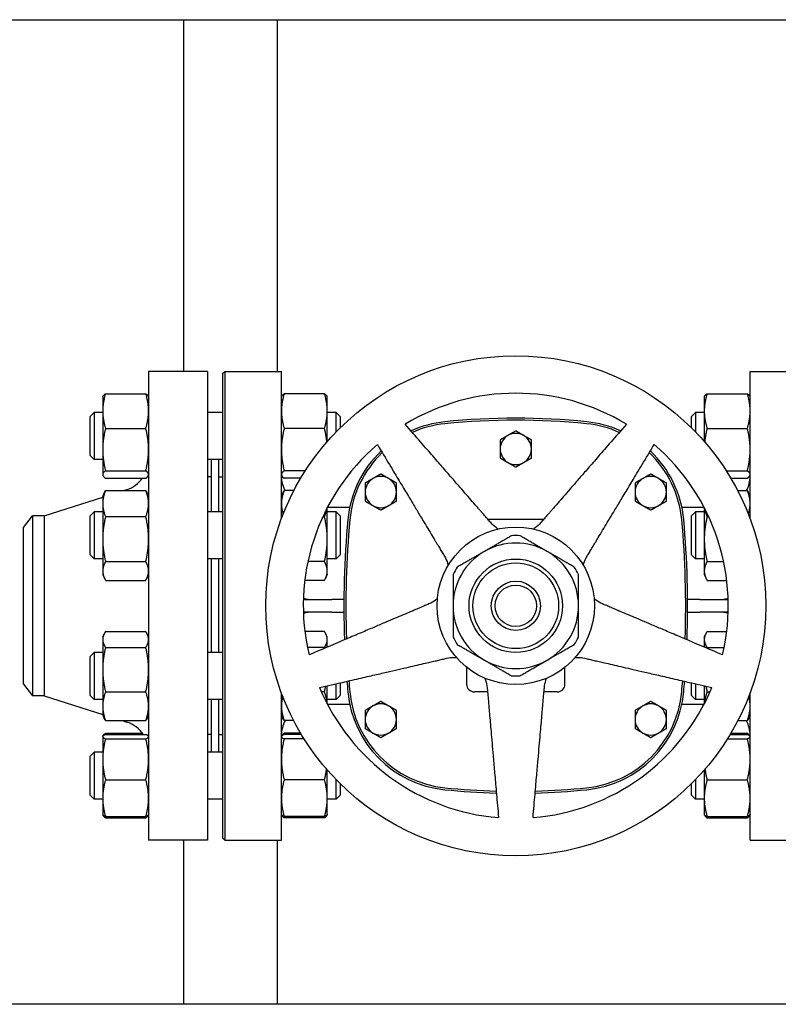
# Model space of a CAD drawing. Header units: inches. Extents: x 18 to 846, y -44 to 561.
# Tile 475 of 637: x 495 to 508, y 277 to 293. Entities that reach past the tile are written whole.
import ezdxf

# ---------------------------------------------------------------- set-up
doc = ezdxf.new("R2010")
doc.units = ezdxf.units.IN
doc.header["$LTSCALE"] = 24
doc.header["$MEASUREMENT"] = 0
doc.layers.add('Visible (ANSI)', color=7, linetype='Continuous', lineweight=30)

msp = doc.modelspace()

# ---------------------------------------------------------------- linework, layer by layer
at = {"layer": 'Visible (ANSI)'}
for p, q in [((489.42843, 292.9565), (517.55343, 292.9565)), ((498.11593, 292.9565), (498.11593, 287.3315)), ((499.61593, 292.9565), (499.61593, 287.3315)), ((497.55843, 287.3315), (497.55843, 279.8315)), ((498.49843, 287.3315), (497.55843, 287.3315)), ((498.49843, 287.3315), (498.49843, 279.8315)), ((498.74593, 287.30025), (498.77718, 287.3315)), ((498.74593, 279.86275), (498.74593, 287.30025)), ((498.77718, 287.3315), (498.77718, 279.8315)), ((498.77718, 287.3315), (499.68343, 287.3315)), ((499.68343, 284.97344), (499.68343, 287.3315)), ((507.18343, 284.97344), (507.18343, 287.3315)), ((507.18343, 287.3315), (508.08968, 287.3315)), ((496.86952, 286.97419), (497.51334, 286.97419)), ((500.37234, 286.97419), (499.72852, 286.97419)), ((506.49452, 286.97419), (507.13834, 286.97419)), ((496.82443, 286.92271), (496.82858, 286.93161)), ((496.82443, 286.92271), (496.82443, 286.6962)), ((497.55843, 286.92271), (497.55428, 286.93161)), ((499.68343, 286.92271), (499.68758, 286.93161)), ((500.41743, 286.92271), (500.41328, 286.93161)), ((500.41743, 286.6962), (500.41743, 286.92271)), ((506.44943, 286.92271), (506.45358, 286.93161)), ((506.44943, 286.92271), (506.44943, 286.6962)), ((507.18343, 286.92271), (507.17928, 286.93161)), ((496.62343, 286.61021), (496.68593, 286.67271)), ((496.68593, 286.67271), (496.68593, 285.92271)), ((496.82443, 286.67271), (496.68593, 286.67271)), ((496.82443, 286.6962), (496.82443, 286.07998)), ((498.74593, 286.67271), (498.49843, 286.67271)), ((500.41743, 286.209), (500.41743, 286.6962)), ((500.56093, 286.67271), (500.41743, 286.67271)), ((500.56093, 286.36516), (500.56093, 286.67271)), ((500.62343, 286.61021), (500.56093, 286.67271)), ((506.24593, 286.61021), (506.30843, 286.67271)), ((506.30843, 286.67271), (506.30843, 286.36258)), ((506.44943, 286.67271), (506.30843, 286.67271)), ((506.44943, 286.6962), (506.44943, 286.209)), ((496.62343, 285.98521), (496.62343, 286.61021)), ((500.62343, 286.61021), (500.62343, 286.42824)), ((506.24593, 286.42577), (506.24593, 286.61021)), ((496.86952, 286.41822), (497.51334, 286.41822)), ((500.37234, 286.41822), (499.72852, 286.41822)), ((506.49452, 286.41822), (507.13834, 286.41822)), ((496.82443, 286.07998), (496.82443, 285.68148)), ((496.62343, 285.98521), (496.68593, 285.92271)), ((496.82443, 285.92271), (496.68593, 285.92271)), ((498.74593, 285.92271), (498.49843, 285.92271)), ((498.55843, 285.92271), (498.55843, 285.08159)), ((498.67843, 285.92271), (498.67843, 285.08159)), ((496.86952, 285.74174), (497.51334, 285.74174)), ((500.06692, 285.74174), (499.72852, 285.74174)), ((506.79994, 285.74174), (507.13834, 285.74174)), ((496.82443, 285.68148), (496.82443, 285.67271)), ((496.82443, 285.67271), (496.82858, 285.66381)), ((496.86952, 285.62123), (497.51334, 285.62123)), ((497.55843, 285.67271), (497.55428, 285.66381)), ((498.55843, 285.6415), (498.49843, 285.6415)), ((498.68343, 285.08159), (498.68343, 285.6415)), ((498.68343, 285.6415), (498.74593, 285.6415)), ((499.68343, 285.67271), (499.68758, 285.66381)), ((499.99257, 285.62123), (499.72852, 285.62123)), ((506.87429, 285.62123), (507.13834, 285.62123)), ((507.18343, 285.67271), (507.17928, 285.66381)), ((496.82443, 285.33159), (496.85355, 285.39405)), ((496.86952, 285.42509), (497.51334, 285.42509)), ((497.15932, 285.42509), (497.2094, 285.44095)), ((497.55843, 285.33159), (497.5293, 285.39405)), ((498.68343, 285.5215), (498.67843, 285.5215)), ((499.68343, 285.33159), (499.71255, 285.39405)), ((499.88361, 285.42509), (499.72852, 285.42509)), ((506.98324, 285.42509), (507.13834, 285.42509)), ((507.18343, 285.33159), (507.1543, 285.39405)), ((495.8851, 285.0215), (496.82443, 285.31902)), ((496.82443, 285.33159), (496.82443, 285.21613)), ((496.62343, 285.01909), (496.68593, 285.08159)), ((496.68593, 285.08159), (496.68593, 284.33159)), ((496.82443, 285.08159), (496.68593, 285.08159)), ((496.82443, 285.21613), (496.82443, 284.64791)), ((498.74593, 285.08159), (498.49843, 285.08159)), ((500.41743, 284.64791), (500.41743, 285.15113)), ((500.56093, 285.08159), (500.41743, 285.08159)), ((500.42013, 285.15631), (500.77633, 285.15631)), ((500.56093, 284.33159), (500.56093, 285.08159)), ((500.62343, 285.01909), (500.56093, 285.08159)), ((506.09053, 285.15631), (506.44673, 285.15631)), ((506.24593, 285.01909), (506.30843, 285.08159)), ((506.30843, 285.08159), (506.30843, 284.33159)), ((506.44943, 285.08159), (506.30843, 285.08159)), ((506.44943, 285.15113), (506.44943, 284.64791)), ((495.55843, 284.834), (495.7023, 285.0215)), ((495.8851, 285.0215), (495.7023, 285.0215)), ((495.7023, 285.0215), (495.7023, 282.1415)), ((495.8851, 285.0215), (495.8851, 282.1415)), ((496.62343, 284.39409), (496.62343, 285.01909)), ((496.86952, 285.00716), (497.51334, 285.00716)), ((500.37234, 285.00716), (500.34676, 285.00716)), ((500.62343, 285.01909), (500.62343, 284.39409)), ((503.87614, 284.95945), (502.99071, 284.95945)), ((506.24593, 284.39409), (506.24593, 285.01909)), ((506.49452, 285.00716), (506.52009, 285.00716)), ((495.55843, 282.329), (495.55843, 284.834)), ((496.82443, 284.64791), (496.82443, 284.13838)), ((500.41743, 284.13838), (500.41743, 284.64791)), ((506.44943, 284.64791), (506.44943, 284.13838)), ((496.62343, 284.39409), (496.68593, 284.33159)), ((496.82443, 284.33159), (496.68593, 284.33159)), ((496.86952, 284.28866), (497.51334, 284.28866)), ((498.74593, 284.33159), (498.49843, 284.33159)), ((498.55843, 284.33159), (498.55843, 282.83141)), ((498.67843, 284.33159), (498.67843, 282.83141)), ((498.68343, 282.83141), (498.68343, 284.33159)), ((500.37234, 284.28866), (500.10778, 284.28866)), ((500.56093, 284.33159), (500.41743, 284.33159)), ((500.62343, 284.39409), (500.56093, 284.33159)), ((506.24593, 284.39409), (506.30843, 284.33159)), ((506.44943, 284.33159), (506.30843, 284.33159)), ((506.49452, 284.28866), (506.75908, 284.28866)), ((496.82443, 284.13838), (496.82443, 284.08159)), ((500.41743, 284.08159), (500.41743, 284.13838)), ((506.44943, 284.13838), (506.44943, 284.08159)), ((496.82443, 284.08159), (496.85355, 284.01913)), ((496.86952, 283.98809), (497.51334, 283.98809)), ((497.55843, 284.08159), (497.5293, 284.01913)), ((500.37234, 283.98809), (500.05783, 283.98809)), ((500.41743, 284.08159), (500.3883, 284.01913)), ((506.44943, 284.08159), (506.47855, 284.01913)), ((506.49452, 283.98809), (506.80903, 283.98809)), ((500.0349, 283.6815), (500.48843, 283.6815)), ((500.68376, 283.6815), (500.48843, 283.6815)), ((506.37843, 283.6815), (506.1831, 283.6815)), ((506.37843, 283.6815), (506.83196, 283.6815)), ((500.48843, 283.4815), (500.0349, 283.4815)), ((500.48843, 283.4815), (500.68376, 283.4815)), ((506.1831, 283.4815), (506.37843, 283.4815)), ((506.83196, 283.4815), (506.37843, 283.4815)), ((496.82443, 283.08141), (496.84391, 283.12318)), ((496.82443, 283.08141), (496.82443, 283.04226)), ((496.82443, 283.04226), (496.82443, 282.56078)), ((496.86952, 283.16797), (497.51334, 283.16797)), ((497.55843, 283.08141), (497.53895, 283.12318)), ((500.37234, 283.16797), (500.05867, 283.16797)), ((500.41743, 283.08141), (500.39795, 283.12318)), ((500.41743, 283.04226), (500.41743, 283.08141)), ((500.41743, 282.9204), (500.41743, 283.04226)), ((506.44943, 283.08141), (506.46891, 283.12318)), ((506.44943, 283.08141), (506.44943, 283.04226)), ((506.44943, 283.04226), (506.44943, 282.9204)), ((506.49452, 283.16797), (506.80819, 283.16797)), ((496.86952, 282.91655), (497.51334, 282.91655)), ((500.37234, 282.91655), (500.09909, 282.91655)), ((506.49452, 282.91655), (506.76777, 282.91655)), ((496.62343, 282.76891), (496.68593, 282.83141)), ((496.62343, 282.14391), (496.62343, 282.76891)), ((496.68593, 282.83141), (496.68593, 282.08141)), ((496.82443, 282.83141), (496.68593, 282.83141)), ((498.74593, 282.83141), (498.49843, 282.83141)), ((496.82443, 282.56078), (496.82443, 281.97493)), ((502.64603, 282.59804), (502.64603, 282.32855)), ((504.22083, 282.32855), (504.22083, 282.59804)), ((495.55843, 282.329), (495.7023, 282.1415)), ((500.41743, 282.01187), (500.41743, 282.30032)), ((500.56093, 282.08141), (500.56093, 282.33345)), ((500.62343, 282.34788), (500.62343, 282.14391)), ((506.24593, 282.14391), (506.24593, 282.3473)), ((506.30843, 282.33287), (506.30843, 282.08141)), ((506.44943, 282.30032), (506.44943, 282.01187)), ((495.8851, 282.1415), (495.7023, 282.1415)), ((495.8851, 282.1415), (496.82443, 281.84398)), ((496.62343, 282.14391), (496.68593, 282.08141)), ((496.86952, 282.205), (497.51334, 282.205)), ((499.68343, 279.8315), (499.68343, 282.18956)), ((500.37234, 282.205), (500.32453, 282.205)), ((500.62343, 282.14391), (500.56093, 282.08141)), ((502.98191, 282.20355), (502.77103, 282.20355)), ((504.09583, 282.20355), (503.88495, 282.20355)), ((506.24593, 282.14391), (506.30843, 282.08141)), ((506.49452, 282.205), (506.54233, 282.205)), ((507.18343, 279.8315), (507.18343, 282.18956)), ((496.82443, 282.08141), (496.68593, 282.08141)), ((496.82443, 281.97493), (496.82443, 281.83141)), ((498.74593, 282.08141), (498.49843, 282.08141)), ((498.55843, 282.08141), (498.55843, 281.2403)), ((498.67843, 282.08141), (498.67843, 281.2403)), ((498.68343, 281.5215), (498.68343, 282.08141)), ((500.56093, 282.08141), (500.41743, 282.08141)), ((500.42013, 282.0067), (500.77633, 282.0067)), ((506.09053, 282.0067), (506.44673, 282.0067)), ((506.44943, 282.08141), (506.30843, 282.08141)), ((496.82443, 281.83141), (496.84391, 281.78964)), ((497.55843, 281.83141), (497.53895, 281.78964)), ((499.68343, 281.83141), (499.70291, 281.78964)), ((507.18343, 281.83141), (507.16395, 281.78964)), ((496.86952, 281.74486), (497.51334, 281.74486)), ((497.13739, 281.74486), (497.2094, 281.72205)), ((498.68343, 281.6415), (498.67843, 281.6415)), ((499.88002, 281.74486), (499.72852, 281.74486)), ((506.98684, 281.74486), (507.13834, 281.74486)), ((496.82443, 281.4903), (496.82572, 281.49307)), ((496.82443, 281.4903), (496.82443, 281.48754)), ((496.82443, 281.48754), (496.82443, 281.1256)), ((496.82572, 281.49307), (496.82858, 281.4992)), ((496.86952, 281.54178), (497.46111, 281.54178)), ((496.86952, 281.52142), (497.51334, 281.52142)), ((496.86952, 281.45366), (497.51334, 281.45366)), ((497.55843, 281.4903), (497.55714, 281.49307)), ((498.55843, 281.5215), (498.49843, 281.5215)), ((498.68343, 281.5215), (498.74593, 281.5215)), ((499.68343, 281.4903), (499.68472, 281.49307)), ((499.68472, 281.49307), (499.68758, 281.4992)), ((499.99257, 281.54178), (499.72852, 281.54178)), ((500.00472, 281.52142), (499.72852, 281.52142)), ((500.04636, 281.45366), (499.72852, 281.45366)), ((506.8205, 281.45366), (507.13834, 281.45366)), ((506.86214, 281.52142), (507.13834, 281.52142)), ((506.87429, 281.54178), (507.13834, 281.54178)), ((507.18214, 281.49307), (507.17928, 281.4992)), ((507.18343, 281.4903), (507.18214, 281.49307)), ((496.62343, 281.1778), (496.68593, 281.2403)), ((496.62343, 280.5528), (496.62343, 281.1778)), ((496.68593, 281.2403), (496.68593, 280.4903)), ((496.82443, 281.2403), (496.68593, 281.2403)), ((498.74593, 281.2403), (498.49843, 281.2403)), ((496.82443, 281.1256), (496.82443, 280.50336)), ((500.41743, 280.50336), (500.41743, 280.954)), ((506.44943, 280.954), (506.44943, 280.50336)), ((496.86952, 280.79754), (497.51334, 280.79754)), ((500.37234, 280.79754), (499.72852, 280.79754)), ((500.56093, 280.4903), (500.56093, 280.79785)), ((500.62343, 280.73477), (500.62343, 280.5528)), ((506.24593, 280.5528), (506.24593, 280.73724)), ((506.30843, 280.80043), (506.30843, 280.4903)), ((506.49452, 280.79754), (507.13834, 280.79754)), ((496.62343, 280.5528), (496.68593, 280.4903)), ((500.62343, 280.5528), (500.56093, 280.4903)), ((506.24593, 280.5528), (506.30843, 280.4903)), ((496.82443, 280.4903), (496.68593, 280.4903)), ((496.82443, 280.50336), (496.82443, 280.2403)), ((498.74593, 280.4903), (498.49843, 280.4903)), ((500.41743, 280.2403), (500.41743, 280.50336)), ((500.56093, 280.4903), (500.41743, 280.4903)), ((506.44943, 280.4903), (506.30843, 280.4903)), ((506.44943, 280.50336), (506.44943, 280.2403)), ((496.82443, 280.2403), (496.82572, 280.23752)), ((496.82572, 280.23752), (496.82858, 280.2314)), ((496.86952, 280.20918), (497.51334, 280.20918)), ((497.55714, 280.23752), (497.55428, 280.2314)), ((497.55843, 280.2403), (497.55714, 280.23752)), ((499.68343, 280.2403), (499.68472, 280.23752)), ((499.68472, 280.23752), (499.68758, 280.2314)), ((500.37234, 280.20918), (499.72852, 280.20918)), ((500.41614, 280.23752), (500.41328, 280.2314)), ((500.41743, 280.2403), (500.41614, 280.23752)), ((506.44943, 280.2403), (506.45072, 280.23752)), ((506.45072, 280.23752), (506.45358, 280.2314)), ((506.49452, 280.20918), (507.13834, 280.20918)), ((507.18214, 280.23752), (507.17928, 280.2314)), ((507.18343, 280.2403), (507.18214, 280.23752)), ((496.86952, 280.18882), (497.51334, 280.18882)), ((500.37234, 280.18882), (499.72852, 280.18882)), ((506.49452, 280.18882), (507.13834, 280.18882)), ((498.49843, 279.8315), (497.55843, 279.8315)), ((498.11593, 279.8315), (498.11593, 277.2065)), ((498.74593, 279.86275), (498.77718, 279.8315)), ((498.77718, 279.8315), (499.68343, 279.8315)), ((499.61593, 279.8315), (499.61593, 277.2065)), ((507.18343, 279.8315), (508.08968, 279.8315)), ((517.55343, 277.2065), (489.42843, 277.2065))]:
    msp.add_line(p, q, dxfattribs=at)
for radius in [4, 1.25984, 0.74803, 0.68553, 0.3937, 0.3312]:
    msp.add_circle((503.43343, 283.5815), radius, dxfattribs=at)
for centre, radius, start, end in [((503.43343, 283.5815), 3.4, 58.64927, 121.35073), ((502.47165, 284.80035), 1.73228, 95.817836, 114.357428), ((502.47165, 284.80035), 1.70103, 95.817836, 114.042525), ((503.43343, 275.36103), 11.22047, 84.182164, 95.817836), ((503.43343, 275.36103), 11.18922, 84.182164, 95.817836), ((504.39521, 284.80035), 1.70103, 65.957475, 84.182165), ((504.39521, 284.80035), 1.73228, 65.642572, 84.182165), ((503.43343, 286.08938), 0.25, 60, 120), ((503.43343, 286.08938), 0.25, 120, 180), ((503.43343, 286.08938), 0.25, 0, 60), ((503.43343, 283.5815), 3.4, 130.64927, 193.35073), ((502.47165, 284.80035), 1.73228, 133.442646, 174.744707), ((502.47165, 284.80035), 1.70103, 133.674999, 174.744707), ((503.43343, 286.08938), 0.25, 180, 240), ((503.43343, 286.08938), 0.25, 300, 0), ((504.39521, 284.80035), 1.70103, 5.255296, 46.325001), ((504.39521, 284.80035), 1.73228, 5.255296, 46.557354), ((503.43343, 283.5815), 3.4, 346.64927, 49.35073), ((503.43343, 286.08938), 0.25, 240, 300), ((497.05843, 285.91762), 0.5, 287.574716, 323.645749), ((500.18343, 285.65631), 0.5, 180, 207.543912), ((501.27398, 285.4004), 0.25, 120, 180), ((501.27398, 285.4004), 0.25, 60, 120), ((501.27398, 285.4004), 0.25, 0, 60), ((505.59288, 285.4004), 0.25, 120, 180), ((505.59288, 285.4004), 0.25, 60, 120), ((505.59288, 285.4004), 0.25, 0, 60), ((506.68343, 285.65631), 0.5, 332.456088, 0), ((501.27398, 285.4004), 0.25, 180, 240), ((501.27398, 285.4004), 0.25, 300, 0), ((505.59288, 285.4004), 0.25, 180, 240), ((505.59288, 285.4004), 0.25, 300, 0), ((501.27398, 285.4004), 0.25, 240, 300), ((505.59288, 285.4004), 0.25, 240, 300), ((515.7228, 283.5815), 15.03937, 174.744704, 182.072997), ((515.7228, 283.5815), 15.00812, 174.744704, 182.027369), ((491.14406, 283.5815), 15.00812, 357.972631, 5.255296), ((491.14406, 283.5815), 15.03937, 357.927003, 5.255296), ((503.43343, 283.5815), 1.12205, 86.525352, 93.474648), ((503.43343, 283.5815), 1.00394, 120, 180), ((503.43343, 283.5815), 1.00394, 60, 120), ((503.43343, 283.5815), 1.00394, 0, 60), ((503.43343, 283.5815), 1.12205, 146.525352, 153.474648), ((503.43343, 283.5815), 1.12205, 26.525352, 33.474648), ((503.43343, 283.5815), 1.00394, 180, 240), ((503.43343, 283.5815), 1.00394, 300, 0), ((503.43343, 283.5815), 1.12205, 206.525352, 213.474648), ((503.43343, 283.5815), 1.12205, 326.525352, 333.474648), ((503.43343, 283.5815), 1.00394, 240, 300), ((503.43343, 283.5815), 1.12205, 266.525352, 273.474648), ((503.43343, 283.5815), 3.4, 202.64927, 265.35073), ((515.7228, 283.5815), 15.03937, 184.60919, 185.255296), ((515.7228, 283.5815), 15.00812, 184.591592, 185.255296), ((502.77103, 282.32855), 0.125, 180, 270), ((503.43343, 283.5815), 3.4, 274.64927, 337.35073), ((504.09583, 282.32855), 0.125, 270, 0), ((491.14406, 283.5815), 15.00812, 354.744704, 355.408408), ((491.14406, 283.5815), 15.03937, 354.744704, 355.39081), ((502.47165, 282.36266), 1.73228, 185.255296, 264.182161), ((502.47165, 282.36266), 1.70103, 185.255296, 264.182161), ((504.39521, 282.36266), 1.70103, 275.817836, 354.744707), ((504.39521, 282.36266), 1.73228, 275.817836, 354.744707), ((501.27398, 281.7626), 0.25, 120, 180), ((501.27398, 281.7626), 0.25, 60, 120), ((501.27398, 281.7626), 0.25, 0, 60), ((505.59288, 281.7626), 0.25, 120, 180), ((505.59288, 281.7626), 0.25, 60, 120), ((505.59288, 281.7626), 0.25, 0, 60), ((497.05843, 281.24539), 0.5, 33.50812, 72.425284), ((500.18343, 281.5067), 0.5, 151.554839, 180), ((501.27398, 281.7626), 0.25, 180, 240), ((501.27398, 281.7626), 0.25, 300, 0), ((505.59288, 281.7626), 0.25, 180, 240), ((505.59288, 281.7626), 0.25, 300, 0), ((506.68343, 281.5067), 0.5, 0, 28.445161), ((501.27398, 281.7626), 0.25, 240, 300), ((505.59288, 281.7626), 0.25, 240, 300), ((503.43343, 291.80197), 11.18922, 264.182163, 268.398452), ((503.43343, 291.80197), 11.18922, 271.601548, 275.817836), ((503.43343, 291.80197), 11.22047, 264.182163, 268.416919), ((503.43343, 291.80197), 11.22047, 271.583081, 275.817836)]:
    msp.add_arc(centre, radius, start, end, dxfattribs=at)
for points, weights in [([(496.86952, 286.97419), (496.82443, 286.82522), (496.82443, 286.6962)], [1, 1.0379548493, 1]), ([(496.82858, 286.93161), (496.83786, 286.95152), (496.86952, 286.97419)], [1.01611555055, 1.02634702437, 1]), ([(497.51334, 286.97419), (497.54499, 286.95152), (497.55428, 286.93161)], [1, 1.02634702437, 1.01611555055]), ([(497.55843, 286.6962), (497.55843, 286.82522), (497.51334, 286.97419)], [1, 1.0379548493, 1]), ([(499.72852, 286.97419), (499.68343, 286.82522), (499.68343, 286.6962)], [1, 1.0379548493, 1]), ([(499.68758, 286.93161), (499.69686, 286.95152), (499.72852, 286.97419)], [1.01611555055, 1.02634702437, 1]), ([(500.41743, 286.6962), (500.41743, 286.82522), (500.37234, 286.97419)], [1, 1.0379548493, 1]), ([(500.37234, 286.97419), (500.40399, 286.95152), (500.41328, 286.93161)], [1, 1.02634702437, 1.01611555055]), ([(506.49452, 286.97419), (506.44943, 286.82522), (506.44943, 286.6962)], [1, 1.0379548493, 1]), ([(506.45358, 286.93161), (506.46286, 286.95152), (506.49452, 286.97419)], [1.01611555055, 1.02634702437, 1]), ([(507.18343, 286.6962), (507.18343, 286.82522), (507.13834, 286.97419)], [1, 1.0379548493, 1]), ([(507.13834, 286.97419), (507.16999, 286.95152), (507.17928, 286.93161)], [1, 1.02634702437, 1.01611555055]), ([(496.82443, 286.6962), (496.82443, 286.56719), (496.86952, 286.41822)], [1, 1.0379548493, 1]), ([(497.51334, 286.41822), (497.55843, 286.56719), (497.55843, 286.6962)], [1, 1.0379548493, 1]), ([(499.68343, 286.6962), (499.68343, 286.56719), (499.72852, 286.41822)], [1, 1.0379548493, 1]), ([(500.37234, 286.41822), (500.41743, 286.56719), (500.41743, 286.6962)], [1, 1.0379548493, 1]), ([(506.44943, 286.6962), (506.44943, 286.56719), (506.49452, 286.41822)], [1, 1.0379548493, 1]), ([(507.13834, 286.41822), (507.18343, 286.56719), (507.18343, 286.6962)], [1, 1.0379548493, 1]), ([(496.86952, 286.41822), (496.82443, 286.23696), (496.82443, 286.07998)], [1, 1.0379548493, 1]), ([(497.55843, 286.07998), (497.55843, 286.23696), (497.51334, 286.41822)], [1, 1.0379548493, 1]), ([(499.72852, 286.41822), (499.68343, 286.23696), (499.68343, 286.07998)], [1, 1.0379548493, 1]), ([(500.41119, 286.20182), (500.4009, 286.30339), (500.37234, 286.41822)], [1.01779547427, 1.02371349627, 1]), ([(503.0323, 284.91161), (502.63553, 285.36805), (501.66449, 286.4851)], [2.0263127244, 1.58117079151, 1]), ([(503.43343, 286.37805), (503.36644, 286.33938), (503.30843, 286.30588)], [1.01001874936, 1.04314139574, 1]), ([(503.55843, 286.30588), (503.50042, 286.33938), (503.43343, 286.37805)], [1, 1.04314139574, 1.01001874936]), ([(505.20237, 286.4851), (504.23133, 285.36805), (503.83455, 284.91161)], [1, 1.58117079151, 2.0263127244]), ([(506.49452, 286.41822), (506.46595, 286.30339), (506.45567, 286.20182)], [1, 1.02371349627, 1.01779547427]), ([(507.18343, 286.07998), (507.18343, 286.23696), (507.13834, 286.41822)], [1, 1.0379548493, 1]), ([(503.30843, 286.30588), (503.25042, 286.27239), (503.18343, 286.23371)], [1, 1.04314139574, 1.01001874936]), ([(503.18343, 286.23371), (503.18343, 286.15636), (503.18343, 286.08938)], [1.01001874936, 1.04314139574, 1]), ([(503.68343, 286.23371), (503.61644, 286.27239), (503.55843, 286.30588)], [1.01001874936, 1.04314139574, 1]), ([(503.68343, 286.08938), (503.68343, 286.15636), (503.68343, 286.23371)], [1, 1.04314139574, 1.01001874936]), ([(496.82443, 286.07998), (496.82443, 285.923), (496.86952, 285.74174)], [1, 1.0379548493, 1]), ([(497.51334, 285.74174), (497.55843, 285.923), (497.55843, 286.07998)], [1, 1.0379548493, 1]), ([(499.68343, 286.07998), (499.68343, 285.923), (499.72852, 285.74174)], [1, 1.0379548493, 1]), ([(501.21858, 286.16112), (501.98089, 284.89242), (502.29238, 284.37402)], [1, 1.58117079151, 2.0263127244]), ([(503.18343, 286.08938), (503.18343, 286.02239), (503.18343, 285.94504)], [1, 1.04314139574, 1.01001874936]), ([(503.68343, 285.94504), (503.68343, 286.02239), (503.68343, 286.08938)], [1.01001874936, 1.04314139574, 1]), ([(504.57448, 284.37402), (504.88597, 284.89242), (505.64828, 286.16112)], [2.0263127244, 1.58117079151, 1]), ([(507.13834, 285.74174), (507.18343, 285.923), (507.18343, 286.07998)], [1, 1.0379548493, 1]), ([(503.18343, 285.94504), (503.25042, 285.90636), (503.30843, 285.87287)], [1.01001874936, 1.04314139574, 1]), ([(503.30843, 285.87287), (503.36644, 285.83938), (503.43343, 285.8007)], [1, 1.04314139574, 1.01001874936]), ([(503.43343, 285.8007), (503.50042, 285.83938), (503.55843, 285.87287)], [1.01001874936, 1.04314139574, 1]), ([(503.55843, 285.87287), (503.61644, 285.90636), (503.68343, 285.94504)], [1, 1.04314139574, 1.01001874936]), ([(496.86952, 285.74174), (496.82443, 285.70945), (496.82443, 285.68148)], [1, 1.0379548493, 1]), ([(497.55843, 285.68148), (497.55843, 285.70945), (497.51334, 285.74174)], [1, 1.0379548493, 1]), ([(499.72852, 285.74174), (499.68343, 285.70945), (499.68343, 285.68148)], [1, 1.0379548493, 1]), ([(507.18343, 285.68148), (507.18343, 285.70945), (507.13834, 285.74174)], [1, 1.0379548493, 1]), ([(496.82443, 285.68148), (496.82443, 285.65352), (496.86952, 285.62123)], [1, 1.0379548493, 1]), ([(497.51334, 285.62123), (497.55843, 285.65352), (497.55843, 285.68148)], [1, 1.0379548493, 1]), ([(499.68343, 285.68148), (499.68343, 285.65352), (499.72852, 285.62123)], [1, 1.0379548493, 1]), ([(501.14898, 285.61691), (501.09097, 285.58341), (501.02398, 285.54474)], [1, 1.04314139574, 1.01001874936]), ([(501.27398, 285.68907), (501.20699, 285.6504), (501.14898, 285.61691)], [1.01001874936, 1.04314139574, 1]), ([(501.39898, 285.61691), (501.34097, 285.6504), (501.27398, 285.68907)], [1, 1.04314139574, 1.01001874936]), ([(501.52398, 285.54474), (501.45699, 285.58341), (501.39898, 285.61691)], [1.01001874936, 1.04314139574, 1]), ([(505.46788, 285.61691), (505.40986, 285.58341), (505.34288, 285.54474)], [1, 1.04314139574, 1.01001874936]), ([(505.59288, 285.68907), (505.52589, 285.6504), (505.46788, 285.61691)], [1.01001874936, 1.04314139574, 1]), ([(505.71788, 285.61691), (505.65986, 285.6504), (505.59288, 285.68907)], [1, 1.04314139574, 1.01001874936]), ([(505.84288, 285.54474), (505.77589, 285.58341), (505.71788, 285.61691)], [1.01001874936, 1.04314139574, 1]), ([(507.13834, 285.62123), (507.18343, 285.65352), (507.18343, 285.68148)], [1, 1.0379548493, 1]), ([(496.86952, 285.42509), (496.82443, 285.31311), (496.82443, 285.21613)], [1, 1.0379548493, 1]), ([(496.85355, 285.39405), (496.86062, 285.40919), (496.86952, 285.42509)], [1.01175569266, 1.00727059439, 1]), ([(497.55843, 285.21613), (497.55843, 285.31311), (497.51334, 285.42509)], [1, 1.0379548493, 1]), ([(497.51334, 285.42509), (497.52224, 285.40919), (497.5293, 285.39405)], [1, 1.00727059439, 1.01175569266]), ([(499.72852, 285.42509), (499.68343, 285.31311), (499.68343, 285.21613)], [1, 1.0379548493, 1]), ([(499.71255, 285.39405), (499.71962, 285.40919), (499.72852, 285.42509)], [1.01175569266, 1.00727059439, 1]), ([(501.02398, 285.54474), (501.02398, 285.46739), (501.02398, 285.4004)], [1.01001874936, 1.04314139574, 1]), ([(501.02398, 285.4004), (501.02398, 285.33341), (501.02398, 285.25606)], [1, 1.04314139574, 1.01001874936]), ([(501.52398, 285.4004), (501.52398, 285.46739), (501.52398, 285.54474)], [1, 1.04314139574, 1.01001874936]), ([(501.52398, 285.25606), (501.52398, 285.33341), (501.52398, 285.4004)], [1.01001874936, 1.04314139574, 1]), ([(505.34288, 285.54474), (505.34288, 285.46739), (505.34288, 285.4004)], [1.01001874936, 1.04314139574, 1]), ([(505.34288, 285.4004), (505.34288, 285.33341), (505.34288, 285.25606)], [1, 1.04314139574, 1.01001874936]), ([(505.84288, 285.4004), (505.84288, 285.46739), (505.84288, 285.54474)], [1, 1.04314139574, 1.01001874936]), ([(505.84288, 285.25606), (505.84288, 285.33341), (505.84288, 285.4004)], [1.01001874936, 1.04314139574, 1]), ([(507.13834, 285.42509), (507.14724, 285.40919), (507.1543, 285.39405)], [1, 1.00727059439, 1.01175569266]), ([(507.18343, 285.21613), (507.18343, 285.31311), (507.13834, 285.42509)], [1, 1.0379548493, 1]), ([(501.02398, 285.25606), (501.09097, 285.21739), (501.14898, 285.18389)], [1.01001874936, 1.04314139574, 1]), ([(501.39898, 285.18389), (501.45699, 285.21739), (501.52398, 285.25606)], [1, 1.04314139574, 1.01001874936]), ([(505.34288, 285.25606), (505.40986, 285.21739), (505.46788, 285.18389)], [1.01001874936, 1.04314139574, 1]), ([(505.71788, 285.18389), (505.77589, 285.21739), (505.84288, 285.25606)], [1, 1.04314139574, 1.01001874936]), ([(496.82443, 285.21613), (496.82443, 285.11914), (496.86952, 285.00716)], [1, 1.0379548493, 1]), ([(497.51334, 285.00716), (497.55843, 285.11914), (497.55843, 285.21613)], [1, 1.0379548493, 1]), ([(499.68343, 285.21613), (499.68343, 285.13698), (499.7127, 285.04989)], [1, 1.03075886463, 1.01166334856]), ([(500.37234, 285.00716), (500.40033, 285.07667), (500.41076, 285.13825)], [1, 1.02322609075, 1.01802623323]), ([(501.14898, 285.18389), (501.20699, 285.1504), (501.27398, 285.11172)], [1, 1.04314139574, 1.01001874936]), ([(501.27398, 285.11172), (501.34097, 285.1504), (501.39898, 285.18389)], [1.01001874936, 1.04314139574, 1]), ([(505.46788, 285.18389), (505.52589, 285.1504), (505.59288, 285.11172)], [1, 1.04314139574, 1.01001874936]), ([(505.59288, 285.11172), (505.65986, 285.1504), (505.71788, 285.18389)], [1.01001874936, 1.04314139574, 1]), ([(506.4561, 285.13825), (506.46653, 285.07667), (506.49452, 285.00716)], [1.01802623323, 1.02322609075, 1]), ([(507.15416, 285.04989), (507.18343, 285.13698), (507.18343, 285.21613)], [1.01166334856, 1.03075886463, 1]), ([(496.86952, 285.00716), (496.82443, 284.81464), (496.82443, 284.64791)], [1, 1.0379548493, 1]), ([(497.55843, 284.64791), (497.55843, 284.81464), (497.51334, 285.00716)], [1, 1.0379548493, 1]), ([(500.41743, 284.64791), (500.41743, 284.81464), (500.37234, 285.00716)], [1, 1.0379548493, 1]), ([(506.49452, 285.00716), (506.44943, 284.81464), (506.44943, 284.64791)], [1, 1.0379548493, 1]), ([(496.82443, 284.64791), (496.82443, 284.48118), (496.86952, 284.28866)], [1, 1.0379548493, 1]), ([(497.51334, 284.28866), (497.55843, 284.48118), (497.55843, 284.64791)], [1, 1.0379548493, 1]), ([(500.37234, 284.28866), (500.41743, 284.48118), (500.41743, 284.64791)], [1, 1.0379548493, 1]), ([(503.36543, 284.70149), (503.13639, 284.56925), (502.93146, 284.45094)], [1.0171026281, 1.03775343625, 1]), ([(503.9354, 284.45094), (503.73047, 284.56925), (503.50143, 284.70149)], [1, 1.03775343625, 1.0171026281]), ([(506.44943, 284.64791), (506.44943, 284.48118), (506.49452, 284.28866)], [1, 1.0379548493, 1]), ([(502.93146, 284.45094), (502.72653, 284.33262), (502.4975, 284.20039)], [1, 1.03775343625, 1.0171026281]), ([(504.36936, 284.20039), (504.14033, 284.33262), (503.9354, 284.45094)], [1.0171026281, 1.03775343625, 1]), ([(496.86952, 284.28866), (496.82443, 284.20812), (496.82443, 284.13838)], [1, 1.0379548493, 1]), ([(497.55843, 284.13838), (497.55843, 284.20812), (497.51334, 284.28866)], [1, 1.0379548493, 1]), ([(500.41743, 284.13838), (500.41743, 284.20812), (500.37234, 284.28866)], [1, 1.0379548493, 1]), ([(506.49452, 284.28866), (506.44943, 284.20812), (506.44943, 284.13838)], [1, 1.0379548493, 1]), ([(496.82443, 284.13838), (496.82443, 284.06863), (496.86952, 283.98809)], [1, 1.0379548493, 1]), ([(497.51334, 283.98809), (497.55843, 284.06863), (497.55843, 284.13838)], [1, 1.0379548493, 1]), ([(500.37234, 283.98809), (500.41743, 284.06863), (500.41743, 284.13838)], [1, 1.0379548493, 1]), ([(506.44943, 284.13838), (506.44943, 284.06863), (506.49452, 283.98809)], [1, 1.0379548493, 1]), ([(502.42949, 284.0826), (502.42949, 283.81813), (502.42949, 283.5815)], [1.0171026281, 1.03775343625, 1]), ([(504.43737, 283.5815), (504.43737, 283.81813), (504.43737, 284.0826)], [1, 1.03775343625, 1.0171026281]), ([(502.04447, 283.61104), (501.48776, 283.37473), (500.12531, 282.7964)], [2.0263127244, 1.58117079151, 1]), ([(502.42949, 283.5815), (502.42949, 283.34487), (502.42949, 283.0804)], [1, 1.03775343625, 1.0171026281]), ([(504.43737, 283.0804), (504.43737, 283.34487), (504.43737, 283.5815)], [1.0171026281, 1.03775343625, 1]), ([(506.74154, 282.7964), (505.3791, 283.37473), (504.82239, 283.61104)], [1, 1.58117079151, 2.0263127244]), ([(496.86952, 283.16797), (496.82443, 283.1006), (496.82443, 283.04226)], [1, 1.0379548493, 1]), ([(496.82443, 283.04226), (496.82443, 282.98392), (496.86952, 282.91655)], [1, 1.0379548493, 1]), ([(497.55843, 283.04226), (497.55843, 283.1006), (497.51334, 283.16797)], [1, 1.0379548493, 1]), ([(497.51334, 282.91655), (497.55843, 282.98392), (497.55843, 283.04226)], [1, 1.0379548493, 1]), ([(500.41743, 283.04226), (500.41743, 283.1006), (500.37234, 283.16797)], [1, 1.0379548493, 1]), ([(500.37234, 282.91655), (500.41743, 282.98392), (500.41743, 283.04226)], [1, 1.0379548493, 1]), ([(506.49452, 283.16797), (506.44943, 283.1006), (506.44943, 283.04226)], [1, 1.0379548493, 1]), ([(506.44943, 283.04226), (506.44943, 282.98392), (506.49452, 282.91655)], [1, 1.0379548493, 1]), ([(496.86952, 282.91655), (496.82443, 282.72589), (496.82443, 282.56078)], [1, 1.0379548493, 1]), ([(497.55843, 282.56078), (497.55843, 282.72589), (497.51334, 282.91655)], [1, 1.0379548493, 1]), ([(500.37559, 282.90264), (500.374, 282.90956), (500.37234, 282.91655)], [1.00259078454, 1.00134290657, 1]), ([(502.4975, 282.96262), (502.72653, 282.83038), (502.93146, 282.71207)], [1.0171026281, 1.03775343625, 1]), ([(503.9354, 282.71207), (504.14033, 282.83038), (504.36936, 282.96262)], [1, 1.03775343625, 1.0171026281]), ([(506.49452, 282.91655), (506.49286, 282.90956), (506.49127, 282.90264)], [1, 1.00134290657, 1.00259078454]), ([(500.29564, 282.2722), (501.73781, 282.60515), (502.32709, 282.7412)], [1, 1.58117079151, 2.0263127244]), ([(504.53976, 282.7412), (505.12905, 282.60515), (506.57122, 282.2722)], [2.0263127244, 1.58117079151, 1]), ([(496.82443, 282.56078), (496.82443, 282.39566), (496.86952, 282.205)], [1, 1.0379548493, 1]), ([(497.51334, 282.205), (497.55843, 282.39566), (497.55843, 282.56078)], [1, 1.0379548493, 1]), ([(502.93146, 282.71207), (503.13639, 282.59375), (503.36543, 282.46152)], [1, 1.03775343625, 1.0171026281]), ([(503.50143, 282.46152), (503.73047, 282.59375), (503.9354, 282.71207)], [1.0171026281, 1.03775343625, 1]), ([(500.37234, 282.205), (500.38321, 282.25094), (500.39135, 282.29429)], [1, 1.00889011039, 1.01361558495]), ([(502.97613, 282.26965), (503.02884, 281.66716), (503.15784, 280.19269)], [2.03628035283, 1.58894872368, 1.0049190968]), ([(503.70902, 280.19269), (503.83802, 281.66716), (503.89073, 282.26965)], [1.0049190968, 1.58894872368, 2.03628035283]), ([(506.47551, 282.29429), (506.48365, 282.25094), (506.49452, 282.205)], [1.01361558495, 1.00889011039, 1]), ([(496.86952, 282.205), (496.82443, 282.08171), (496.82443, 281.97493)], [1, 1.0379548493, 1]), ([(497.55843, 281.97493), (497.55843, 282.08171), (497.51334, 282.205)], [1, 1.0379548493, 1]), ([(499.70527, 282.13207), (499.68343, 282.05066), (499.68343, 281.97493)], [1.01589404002, 1.0266269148, 1]), ([(500.41598, 282.01465), (500.40956, 282.10322), (500.37234, 282.205)], [1.011202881, 1.03112406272, 1]), ([(506.49452, 282.205), (506.4573, 282.10322), (506.45087, 282.01465)], [1, 1.03112406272, 1.011202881]), ([(507.18343, 281.97493), (507.18343, 282.05066), (507.16159, 282.13207)], [1, 1.0266269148, 1.01589404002]), ([(496.82443, 281.97493), (496.82443, 281.86815), (496.86952, 281.74486)], [1, 1.0379548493, 1]), ([(497.51334, 281.74486), (497.55843, 281.86815), (497.55843, 281.97493)], [1, 1.0379548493, 1]), ([(499.68343, 281.97493), (499.68343, 281.86815), (499.72852, 281.74486)], [1, 1.0379548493, 1]), ([(501.14898, 281.97911), (501.09097, 281.94562), (501.02398, 281.90694)], [1, 1.04314139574, 1.01001874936]), ([(501.27398, 282.05128), (501.20699, 282.0126), (501.14898, 281.97911)], [1.01001874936, 1.04314139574, 1]), ([(501.39898, 281.97911), (501.34097, 282.0126), (501.27398, 282.05128)], [1, 1.04314139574, 1.01001874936]), ([(501.52398, 281.90694), (501.45699, 281.94562), (501.39898, 281.97911)], [1.01001874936, 1.04314139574, 1]), ([(505.46788, 281.97911), (505.40986, 281.94562), (505.34288, 281.90694)], [1, 1.04314139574, 1.01001874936]), ([(505.59288, 282.05128), (505.52589, 282.0126), (505.46788, 281.97911)], [1.01001874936, 1.04314139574, 1]), ([(505.71788, 281.97911), (505.65986, 282.0126), (505.59288, 282.05128)], [1, 1.04314139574, 1.01001874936]), ([(505.84288, 281.90694), (505.77589, 281.94562), (505.71788, 281.97911)], [1.01001874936, 1.04314139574, 1]), ([(507.13834, 281.74486), (507.18343, 281.86815), (507.18343, 281.97493)], [1, 1.0379548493, 1]), ([(496.86952, 281.74486), (496.85393, 281.76814), (496.84391, 281.78964)], [1, 1.01279805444, 1.01696531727]), ([(497.53895, 281.78964), (497.52892, 281.76814), (497.51334, 281.74486)], [1.01696531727, 1.01279805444, 1]), ([(499.72852, 281.74486), (499.71293, 281.76814), (499.70291, 281.78964)], [1, 1.01279805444, 1.01696531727]), ([(501.02398, 281.90694), (501.02398, 281.82959), (501.02398, 281.7626)], [1.01001874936, 1.04314139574, 1]), ([(501.52398, 281.7626), (501.52398, 281.82959), (501.52398, 281.90694)], [1, 1.04314139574, 1.01001874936]), ([(505.34288, 281.90694), (505.34288, 281.82959), (505.34288, 281.7626)], [1.01001874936, 1.04314139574, 1]), ([(505.84288, 281.7626), (505.84288, 281.82959), (505.84288, 281.90694)], [1, 1.04314139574, 1.01001874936]), ([(507.16395, 281.78964), (507.15392, 281.76814), (507.13834, 281.74486)], [1.01696531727, 1.01279805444, 1]), ([(501.02398, 281.7626), (501.02398, 281.69562), (501.02398, 281.61827)], [1, 1.04314139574, 1.01001874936]), ([(501.02398, 281.61827), (501.09097, 281.57959), (501.14898, 281.5461)], [1.01001874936, 1.04314139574, 1]), ([(501.39898, 281.5461), (501.45699, 281.57959), (501.52398, 281.61827)], [1, 1.04314139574, 1.01001874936]), ([(501.52398, 281.61827), (501.52398, 281.69562), (501.52398, 281.7626)], [1.01001874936, 1.04314139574, 1]), ([(505.34288, 281.7626), (505.34288, 281.69562), (505.34288, 281.61827)], [1, 1.04314139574, 1.01001874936]), ([(505.34288, 281.61827), (505.40986, 281.57959), (505.46788, 281.5461)], [1.01001874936, 1.04314139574, 1]), ([(505.71788, 281.5461), (505.77589, 281.57959), (505.84288, 281.61827)], [1, 1.04314139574, 1.01001874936]), ([(505.84288, 281.61827), (505.84288, 281.69562), (505.84288, 281.7626)], [1.01001874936, 1.04314139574, 1]), ([(496.86952, 281.52142), (496.82443, 281.50326), (496.82443, 281.48754)], [1, 1.0379548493, 1]), ([(496.82443, 281.48754), (496.82443, 281.47181), (496.86952, 281.45366)], [1, 1.0379548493, 1]), ([(496.86952, 281.45366), (496.82443, 281.27785), (496.82443, 281.1256)], [1, 1.0379548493, 1]), ([(496.82858, 281.4992), (496.83786, 281.51911), (496.86952, 281.54178)], [1.01611555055, 1.02634702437, 1]), ([(496.86952, 281.54178), (496.86597, 281.53006), (496.86272, 281.51859)], [1, 1.00288298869, 1.00532800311]), ([(497.55843, 281.48754), (497.55843, 281.50326), (497.51334, 281.52142)], [1, 1.0379548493, 1]), ([(497.51334, 281.45366), (497.55843, 281.47181), (497.55843, 281.48754)], [1, 1.0379548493, 1]), ([(497.55843, 281.1256), (497.55843, 281.27785), (497.51334, 281.45366)], [1, 1.0379548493, 1]), ([(499.72852, 281.52142), (499.68343, 281.50326), (499.68343, 281.48754)], [1, 1.0379548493, 1]), ([(499.68343, 281.48754), (499.68343, 281.47181), (499.72852, 281.45366)], [1, 1.0379548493, 1]), ([(499.72852, 281.45366), (499.68343, 281.27785), (499.68343, 281.1256)], [1, 1.0379548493, 1]), ([(499.68758, 281.4992), (499.69686, 281.51911), (499.72852, 281.54178)], [1.01611555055, 1.02634702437, 1]), ([(499.72852, 281.54178), (499.72497, 281.53006), (499.72172, 281.51859)], [1, 1.00288298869, 1.00532800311]), ([(501.14898, 281.5461), (501.20699, 281.5126), (501.27398, 281.47393)], [1, 1.04314139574, 1.01001874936]), ([(501.27398, 281.47393), (501.34097, 281.5126), (501.39898, 281.5461)], [1.01001874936, 1.04314139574, 1]), ([(505.46788, 281.5461), (505.52589, 281.5126), (505.59288, 281.47393)], [1, 1.04314139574, 1.01001874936]), ([(505.59288, 281.47393), (505.65986, 281.5126), (505.71788, 281.5461)], [1.01001874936, 1.04314139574, 1]), ([(507.13834, 281.54178), (507.16999, 281.51911), (507.17928, 281.4992)], [1, 1.02634702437, 1.01611555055]), ([(507.14514, 281.51859), (507.14189, 281.53006), (507.13834, 281.54178)], [1.00532800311, 1.00288298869, 1]), ([(507.18343, 281.48754), (507.18343, 281.50326), (507.13834, 281.52142)], [1, 1.0379548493, 1]), ([(507.13834, 281.45366), (507.18343, 281.47181), (507.18343, 281.48754)], [1, 1.0379548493, 1]), ([(507.18343, 281.1256), (507.18343, 281.27785), (507.13834, 281.45366)], [1, 1.0379548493, 1]), ([(496.82443, 281.1256), (496.82443, 280.97334), (496.86952, 280.79754)], [1, 1.0379548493, 1]), ([(497.51334, 280.79754), (497.55843, 280.97334), (497.55843, 281.1256)], [1, 1.0379548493, 1]), ([(499.68343, 281.1256), (499.68343, 280.97334), (499.72852, 280.79754)], [1, 1.0379548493, 1]), ([(507.13834, 280.79754), (507.18343, 280.97334), (507.18343, 281.1256)], [1, 1.0379548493, 1]), ([(500.37234, 280.79754), (500.39521, 280.8867), (500.40627, 280.96687)], [1, 1.01889530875, 1.01897706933]), ([(506.46059, 280.96687), (506.47165, 280.8867), (506.49452, 280.79754)], [1.01897706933, 1.01889530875, 1]), ([(496.86952, 280.79754), (496.82443, 280.63989), (496.82443, 280.50336)], [1, 1.0379548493, 1]), ([(497.55843, 280.50336), (497.55843, 280.63989), (497.51334, 280.79754)], [1, 1.0379548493, 1]), ([(499.72852, 280.79754), (499.68343, 280.63989), (499.68343, 280.50336)], [1, 1.0379548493, 1]), ([(500.41743, 280.50336), (500.41743, 280.63989), (500.37234, 280.79754)], [1, 1.0379548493, 1]), ([(506.49452, 280.79754), (506.44943, 280.63989), (506.44943, 280.50336)], [1, 1.0379548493, 1]), ([(507.18343, 280.50336), (507.18343, 280.63989), (507.13834, 280.79754)], [1, 1.0379548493, 1]), ([(496.82443, 280.50336), (496.82443, 280.36683), (496.86952, 280.20918)], [1, 1.0379548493, 1]), ([(497.51334, 280.20918), (497.55843, 280.36683), (497.55843, 280.50336)], [1, 1.0379548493, 1]), ([(499.68343, 280.50336), (499.68343, 280.36683), (499.72852, 280.20918)], [1, 1.0379548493, 1]), ([(500.37234, 280.20918), (500.41743, 280.36683), (500.41743, 280.50336)], [1, 1.0379548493, 1]), ([(506.44943, 280.50336), (506.44943, 280.36683), (506.49452, 280.20918)], [1, 1.0379548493, 1]), ([(507.13834, 280.20918), (507.18343, 280.36683), (507.18343, 280.50336)], [1, 1.0379548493, 1]), ([(496.86952, 280.20918), (496.83187, 280.22434), (496.82572, 280.23752)], [1, 1.0314924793, 1.01072411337]), ([(496.82694, 280.23533), (496.83485, 280.21364), (496.86952, 280.18882)], [1.01375847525, 1.02892942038, 1]), ([(497.55714, 280.23752), (497.55099, 280.22434), (497.51334, 280.20918)], [1.01072411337, 1.0314924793, 1]), ([(497.51334, 280.18882), (497.54801, 280.21364), (497.55591, 280.23533)], [1, 1.02892942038, 1.01375847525]), ([(499.72852, 280.20918), (499.69087, 280.22434), (499.68472, 280.23752)], [1, 1.0314924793, 1.01072411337]), ([(499.68594, 280.23533), (499.69385, 280.21364), (499.72852, 280.18882)], [1.01375847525, 1.02892942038, 1]), ([(500.41614, 280.23752), (500.40999, 280.22434), (500.37234, 280.20918)], [1.01072411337, 1.0314924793, 1]), ([(500.37234, 280.18882), (500.40701, 280.21364), (500.41491, 280.23533)], [1, 1.02892942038, 1.01375847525]), ([(506.49452, 280.20918), (506.45687, 280.22434), (506.45072, 280.23752)], [1, 1.0314924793, 1.01072411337]), ([(506.45194, 280.23533), (506.45985, 280.21364), (506.49452, 280.18882)], [1.01375847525, 1.02892942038, 1]), ([(507.18214, 280.23752), (507.17599, 280.22434), (507.13834, 280.20918)], [1.01072411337, 1.0314924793, 1]), ([(507.13834, 280.18882), (507.17301, 280.21364), (507.18091, 280.23533)], [1, 1.02892942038, 1.01375847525])]:
    msp.add_rational_spline(points, weights, degree=2, dxfattribs=at)
for points, knots in [([(503.15191, 284.80949), (503.14186, 284.81576), (503.13216, 284.82229), (503.09099, 284.85193), (503.05988, 284.87989), (503.0323, 284.91161)], [2.317982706, 2.317982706, 2.317982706, 2.317982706, 2.405578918, 2.405578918, 2.704734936, 2.704734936, 2.704734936, 2.704734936]), ([(503.83455, 284.91161), (503.80698, 284.87989), (503.77586, 284.85193), (503.7347, 284.82229), (503.72499, 284.81576), (503.71495, 284.80949)], [0.50338205, 0.50338205, 0.50338205, 0.50338205, 0.802538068, 0.802538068, 0.89013428, 0.89013428, 0.89013428, 0.89013428]), ([(502.29238, 284.37402), (502.31402, 284.33799), (502.331, 284.29976), (502.34647, 284.25145), (502.34968, 284.2402), (502.35254, 284.22871)], [0.50338205, 0.50338205, 0.50338205, 0.50338205, 0.802538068, 0.802538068, 0.89013428, 0.89013428, 0.89013428, 0.89013428]), ([(504.51432, 284.22871), (504.51718, 284.2402), (504.52039, 284.25145), (504.53586, 284.29976), (504.55283, 284.33799), (504.57448, 284.37402)], [2.317982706, 2.317982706, 2.317982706, 2.317982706, 2.405578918, 2.405578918, 2.704734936, 2.704734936, 2.704734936, 2.704734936]), ([(502.17855, 283.69323), (502.16948, 283.68561), (502.16027, 283.6784), (502.11936, 283.64841), (502.08316, 283.62746), (502.04447, 283.61104)], [2.317982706, 2.317982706, 2.317982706, 2.317982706, 2.405578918, 2.405578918, 2.704734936, 2.704734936, 2.704734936, 2.704734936]), ([(504.82239, 283.61104), (504.7837, 283.62746), (504.7475, 283.64841), (504.70659, 283.6784), (504.69738, 283.68561), (504.68831, 283.69323)], [0.50338205, 0.50338205, 0.50338205, 0.50338205, 0.802538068, 0.802538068, 0.89013428, 0.89013428, 0.89013428, 0.89013428]), ([(502.32709, 282.7412), (502.36805, 282.75065), (502.40965, 282.75498), (502.46038, 282.75477), (502.47207, 282.75434), (502.48388, 282.75351)], [0.50338205, 0.50338205, 0.50338205, 0.50338205, 0.802538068, 0.802538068, 0.89013428, 0.89013428, 0.89013428, 0.89013428]), ([(504.38298, 282.75351), (504.39479, 282.75434), (504.40648, 282.75477), (504.45721, 282.75498), (504.49881, 282.75065), (504.53976, 282.7412)], [2.317982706, 2.317982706, 2.317982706, 2.317982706, 2.405578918, 2.405578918, 2.704734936, 2.704734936, 2.704734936, 2.704734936]), ([(502.93939, 282.42257), (502.94383, 282.41159), (502.94785, 282.4006), (502.96372, 282.35242), (502.97246, 282.31152), (502.97613, 282.26965)], [2.317982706, 2.317982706, 2.317982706, 2.317982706, 2.405578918, 2.405578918, 2.704734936, 2.704734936, 2.704734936, 2.704734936]), ([(503.89073, 282.26965), (503.89439, 282.31152), (503.90313, 282.35242), (503.91901, 282.4006), (503.92303, 282.41159), (503.92747, 282.42257)], [0.50338205, 0.50338205, 0.50338205, 0.50338205, 0.802538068, 0.802538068, 0.89013428, 0.89013428, 0.89013428, 0.89013428])]:
    msp.add_open_spline(points, degree=3, knots=knots, dxfattribs=at)
for points in [[(500.03565, 283.70391), (500.08449, 283.68891), (500.13519, 283.6815), (500.18343, 283.6815)], [(506.68343, 283.6815), (506.73166, 283.6815), (506.78237, 283.68891), (506.83121, 283.70391)], [(500.18343, 283.4815), (500.13519, 283.4815), (500.08449, 283.47409), (500.03565, 283.45909)], [(506.83121, 283.45909), (506.78237, 283.47409), (506.73166, 283.4815), (506.68343, 283.4815)]]:
    msp.add_open_spline(points, degree=3, dxfattribs=at)

doc.saveas('drawing.dxf')
